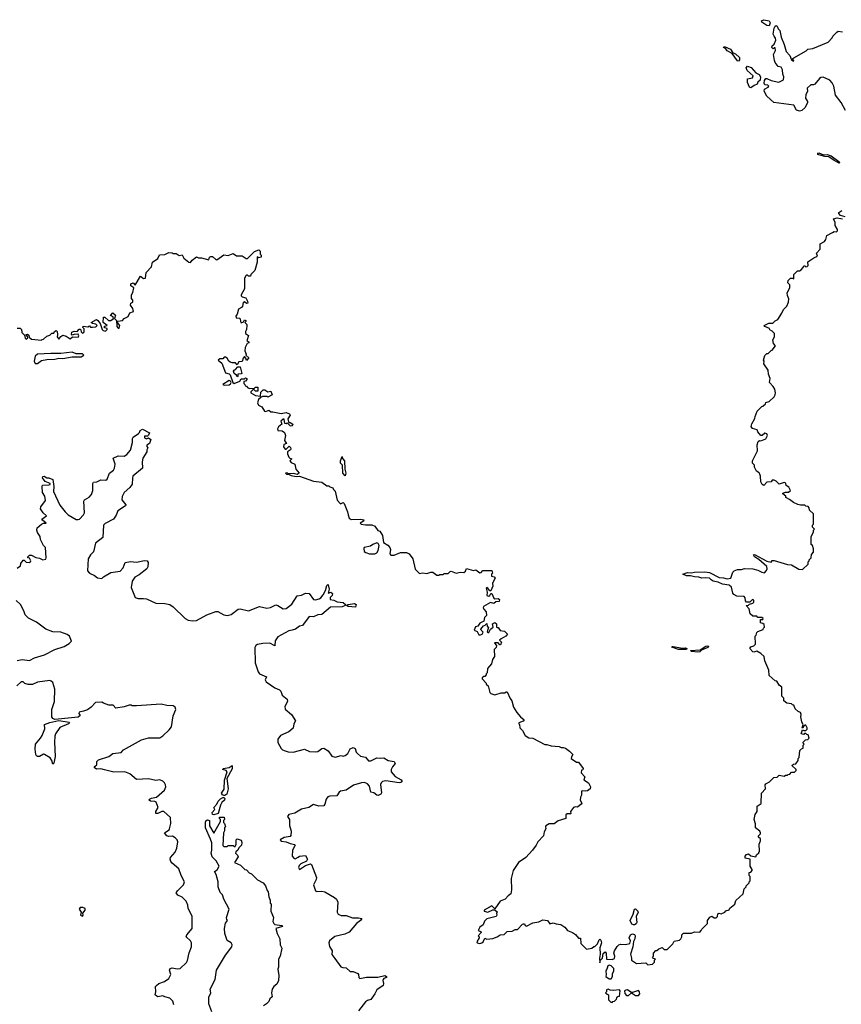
# Model space of a CAD drawing. Extents: x 2240384 to 2404287, y 351326 to 526670.
# Tile 279 of 309: x 2366370 to 2374434, y 453201 to 462867. Entities that reach past the tile are written whole.
import ezdxf

# ---------------------------------------------------------------- set-up
doc = ezdxf.new("R2010")
doc.units = 0

msp = doc.modelspace()

# ---------------------------------------------------------------- linework, layer by layer
at = {"layer": '0CON20XD'}
for points in [[(2373725, 462806.2), (2373705, 462810), (2373653.8, 462843.8), (2373652.5, 462855), (2373675, 462866.7), (2373725.8, 462855.8), (2373735.6, 462835), (2373725, 462806.2)], [(2374476.7, 461975), (2374434.1, 462054.1), (2374376.2, 462125), (2374360, 462215), (2374345, 462246.7), (2374322.3, 462272.3), (2374255, 462303.3), (2374235, 462300), (2374220.5, 462289.5), (2374175, 462233.3), (2374163, 462227), (2374135, 462227.5), (2374098.6, 462195), (2374102.5, 462165), (2374085, 462130), (2374083.8, 462095), (2374103.3, 462065), (2374103.8, 462055), (2374081.2, 462005), (2374047.5, 461975), (2374025, 461970), (2373995, 461977.5), (2373968, 462028), (2373773.4, 462053.4), (2373704.7, 462114.7), (2373676.7, 462165), (2373680, 462185), (2373717.5, 462205), (2373723.3, 462215), (2373712.5, 462225), (2373685, 462228.8), (2373677.3, 462245), (2373679.3, 462270.7), (2373695, 462290.8), (2373705, 462290.8), (2373745, 462270.8), (2373820, 462255), (2373866.7, 462275), (2373871.2, 462305), (2373861.2, 462331.2), (2373855.8, 462374.2), (2373845, 462400), (2373815, 462408.8), (2373786, 462446), (2373780, 462465), (2373770, 462525), (2373788.8, 462565), (2373785, 462590), (2373775, 462590), (2373765, 462580), (2373753.3, 462595), (2373755, 462610), (2373775, 462627.5), (2373790.6, 462665), (2373790, 462685), (2373774.3, 462704.3), (2373767.1, 462725), (2373775, 462782.5), (2373785, 462802), (2373795, 462808.8), (2373804, 462804), (2373815, 462777.5), (2373831.7, 462761.7), (2373843.8, 462695), (2373875, 462622.5), (2373893.8, 462555), (2373928.8, 462515), (2373945, 462472.5), (2373965, 462460), (2373970, 462465), (2373960, 462475), (2373960, 462485), (2373967, 462493), (2374088.3, 462561.7), (2374105, 462576.7), (2374155, 462584), (2374305, 462646.2), (2374345, 462690), (2374350, 462705), (2374390, 462745), (2374405, 462752.5), (2374445, 462747.5)], [(2373425, 462460), (2373415, 462461.2), (2373363.8, 462533.8), (2373315, 462560), (2373300.8, 462580.8), (2373278.8, 462595), (2373280.5, 462599.5), (2373295, 462599.2), (2373347.6, 462577.6), (2373370, 462540), (2373395, 462532), (2373435.4, 462495.4), (2373436.7, 462473.3), (2373425, 462460)], [(2373545, 462198.8), (2373533.8, 462205), (2373515, 462250), (2373512.5, 462285), (2373562.5, 462295), (2373568.8, 462315), (2373509.3, 462369.3), (2373500, 462395), (2373515, 462410), (2373548.8, 462398.8), (2373593.8, 462343.8), (2373629.3, 462329.3), (2373640.4, 462305), (2373636.6, 462273.4), (2373616.4, 462253.6), (2373607.7, 462232.3), (2373578.8, 462221.2), (2373555, 462203.3), (2373545, 462198.8)], [(2374415, 461457.5), (2374363, 461483), (2374310.5, 461520.5), (2374273.4, 461523.4), (2374215, 461540), (2374203.3, 461545), (2374203.3, 461555), (2374215, 461559.2), (2374261.2, 461541.2), (2374295, 461543.8), (2374335, 461529.2), (2374410, 461475), (2374418.8, 461465), (2374415, 461457.5)], [(2374470.7, 460930.7), (2374425, 460943.3), (2374410, 460965), (2374410, 460975), (2374440, 460995)], [(2374348.3, 460778.3), (2374365, 460787.5), (2374386.4, 460783.6), (2374397.5, 460795), (2374397, 460807), (2374372.5, 460845), (2374372.5, 460875), (2374357.5, 460912.5), (2374395, 460921.4), (2374445, 460912.5)], [(2371635, 453992.5), (2371680, 453985), (2371719.3, 453959.3), (2371747, 453927), (2371797, 453907), (2371826.4, 453886.4), (2371855, 453850), (2371875, 453850), (2371879.3, 453799.3), (2371933, 453743), (2371987, 453753), (2372005, 453770), (2372015, 453770), (2372040, 453795), (2372057, 453833), (2372065, 453840), (2372075, 453832.5), (2372080, 453805), (2372063.3, 453755), (2372068, 453695), (2372060, 453655), (2372065, 453610), (2372070, 453635), (2372090, 453655), (2372098.3, 453701.7), (2372115, 453717.5), (2372127.5, 453705), (2372130, 453645), (2372185, 453640), (2372208.3, 453651.7), (2372210, 453675), (2372202.5, 453705), (2372207.5, 453725), (2372235, 453770), (2372250, 453785), (2372268.3, 453791.7), (2372315, 453788.8), (2372360, 453800), (2372366.7, 453825), (2372353.3, 453855), (2372366.7, 453885), (2372385, 453894), (2372405.8, 453885.8), (2372410, 453875), (2372406.4, 453843.6), (2372393.6, 453816.4), (2372388.6, 453765), (2372364.2, 453695), (2372376.7, 453655), (2372374, 453634), (2372425, 453602.5), (2372515, 453610), (2372535, 453590), (2372580, 453595), (2372600, 453615), (2372600, 453635), (2372610, 453645), (2372591.7, 453651.7), (2372580, 453665), (2372590, 453675), (2372590, 453705), (2372615, 453730), (2372625, 453730), (2372643, 453747), (2372675, 453760), (2372695, 453740), (2372725, 453740), (2372780, 453795), (2372795, 453820), (2372845, 453832.5), (2372860, 453845), (2372870, 453865), (2372870, 453885), (2372885, 453900), (2372965, 453900), (2372995, 453912.5), (2373045, 453910), (2373060, 453925), (2373065, 453940), (2373120, 453995), (2373120, 454025), (2373143.6, 454056.4), (2373165, 454067.5), (2373185, 454050), (2373205, 454050), (2373220, 454065), (2373221.7, 454088.3), (2373233, 454097), (2373255, 454090), (2373290, 454105), (2373301.7, 454118.3), (2373335, 454130), (2373340, 454145), (2373390, 454185), (2373400.7, 454219.3), (2373470, 454285), (2373480, 454335), (2373500, 454355), (2373500, 454365), (2373530, 454395), (2373530, 454405), (2373540, 454415), (2373540, 454455), (2373530, 454465), (2373530, 454495), (2373545, 454500), (2373560, 454515), (2373560, 454525), (2373538.3, 454558.3), (2373540, 454625), (2373490, 454635), (2373490, 454655), (2373505, 454672.5), (2373525, 454677.5), (2373545, 454660), (2373595, 454650), (2373601.7, 454668.3), (2373625, 454690), (2373630, 454705), (2373627.5, 454775), (2373640, 454805), (2373640, 454825), (2373621.7, 454841.7), (2373620, 454855), (2373640, 454875), (2373640, 454885), (2373635, 454900), (2373593, 454933), (2373591.7, 454971.7), (2373577.5, 455015), (2373587.5, 455065), (2373610, 455095), (2373610, 455145), (2373647, 455173), (2373650, 455275), (2373690, 455315), (2373687.5, 455355), (2373692.5, 455365), (2373730, 455385), (2373771.7, 455428.3), (2373805, 455430), (2373825, 455450), (2373875, 455440), (2373885, 455450), (2373905, 455450), (2373911.7, 455458.3), (2373928.3, 455461.7), (2373945, 455480), (2373975, 455480), (2373990, 455495), (2373990, 455505), (2373950, 455545), (2373965, 455560), (2373988.3, 455561.7), (2374010, 455595), (2374010, 455615), (2374020, 455625), (2374028.3, 455691.7), (2374045, 455710), (2374060, 455715), (2374060, 455745), (2374070, 455755), (2374060, 455765), (2374060, 455775), (2374081.7, 455798.3), (2374105, 455800), (2374120, 455815), (2374108.3, 455848.3), (2374095, 455850), (2374085, 455860), (2374071.7, 455858.3), (2374065, 455850), (2374040, 455855), (2374053, 455897), (2374065, 455890), (2374085, 455890), (2374098.3, 455901.7), (2374100, 455915), (2374085, 455940), (2374075, 455940), (2374061.7, 455928.3), (2374058.3, 455911.7), (2374050, 455915), (2374060, 455945), (2374047.5, 455975), (2374037.5, 456025), (2374040, 456045), (2374032.5, 456065), (2374010, 456075), (2373981.7, 456101.7), (2373968.3, 456138.3), (2373955, 456140), (2373945, 456150), (2373898.3, 456158.3), (2373871.7, 456181.7), (2373870, 456205), (2373850, 456225), (2373850, 456315), (2373823.6, 456333.6), (2373800, 456375), (2373785, 456377.5), (2373725, 456430), (2373721.7, 456481.7), (2373683.6, 456573.6), (2373677.5, 456615), (2373645, 456646.2), (2373605, 456666.7), (2373575, 456657.5), (2373565, 456660.8), (2373537.5, 456695), (2373545, 456710), (2373575, 456720), (2373591.7, 456738.3), (2373590, 456815), (2373600, 456825), (2373605, 456850), (2373615, 456860), (2373668.3, 456881.7), (2373670, 456895), (2373680, 456905), (2373678.3, 456928.3), (2373665, 456940), (2373640, 456945), (2373641.7, 456978.3), (2373665, 456980), (2373668.3, 456988.3), (2373655, 457000), (2373615, 457000), (2373605, 457010), (2373565, 457010), (2373540, 457035), (2373530, 457085), (2373500, 457115), (2373525, 457120), (2373531.7, 457128.3), (2373565, 457140), (2373575, 457150), (2373575, 457170), (2373563.9, 457176.1), (2373535, 457150), (2373505, 457150), (2373493, 457163), (2373491.7, 457191.7), (2373480, 457205), (2373408.3, 457208.3), (2373380, 457225), (2373368.3, 457238.3), (2373357.5, 457295), (2373332.5, 457315), (2373266.9, 457326.9), (2373225, 457346.2), (2373176.7, 457356.7), (2373156.8, 457366.8), (2373140, 457385), (2373105, 457389.4), (2373065, 457383.1), (2373035, 457394.5), (2372995, 457396.5), (2372955, 457407.8), (2372915, 457407.3), (2372880, 457425), (2372925, 457441.3), (2372965, 457436.2), (2372995, 457443.1), (2373095, 457447.7), (2373139.3, 457439.3), (2373235, 457392.1), (2373279.4, 457389.4), (2373315, 457378.8), (2373350, 457385), (2373370, 457445), (2373383, 457457), (2373415, 457470), (2373455, 457470), (2373485, 457480), (2373565, 457477.5), (2373615, 457462.5), (2373655, 457442.5), (2373681.7, 457438.3), (2373701.7, 457458.3), (2373707.5, 457475), (2373705, 457497.5), (2373625, 457568.8), (2373583.8, 457595), (2373572.5, 457615), (2373582.9, 457617.1), (2373702.7, 457552.7), (2373745, 457542.5), (2373755, 457557.5), (2373775, 457558.8), (2373905, 457517.5), (2373947, 457517), (2374018.3, 457471.7), (2374055, 457470), (2374108.3, 457521.7), (2374110, 457545), (2374120, 457555), (2374120, 457565), (2374140, 457585), (2374143, 457617), (2374161.7, 457638.3), (2374161.7, 457671.7), (2374150, 457705), (2374140, 457715), (2374140, 457795), (2374160, 457835), (2374160, 457855), (2374170, 457865), (2374150, 457885), (2374150, 457905), (2374160, 457915), (2374160, 458015), (2374121.7, 458051.7), (2374120, 458075), (2374108.3, 458088.3), (2374085, 458090), (2374075, 458100), (2374035, 458100), (2374008.3, 458108.3), (2373965, 458127.5), (2373927, 458157), (2373890, 458175), (2373888.3, 458188.3), (2373861.7, 458211.7), (2373861.7, 458218.3), (2373885, 458230), (2373915, 458227.5), (2373936.7, 458245), (2373919.3, 458279.3), (2373892.5, 458295), (2373888.3, 458318.3), (2373875, 458322.5), (2373825, 458307.5), (2373796.1, 458336.1), (2373775, 458347.5), (2373757, 458347), (2373745, 458330), (2373703.9, 458326.1), (2373675, 458293.3), (2373657.5, 458305), (2373645, 458330), (2373642.5, 458385), (2373635.9, 458405.9), (2373628.6, 458418.6), (2373601.2, 458435), (2373583.3, 458475), (2373582.5, 458495), (2373563.3, 458515), (2373562.5, 458535), (2373612.5, 458635), (2373607.5, 458695), (2373617.5, 458725), (2373633, 458737), (2373645, 458732.5), (2373695, 458753.3), (2373711.2, 458785), (2373705, 458800), (2373685, 458807.5), (2373657.5, 458785), (2373643.8, 458783.8), (2373615, 458820), (2373609.3, 458839.3), (2373564.3, 458854.3), (2373548.8, 458875), (2373555, 458900), (2373587, 458953), (2373588.3, 458971.7), (2373610, 459025), (2373655, 459070), (2373665, 459072.5), (2373690, 459095), (2373695, 459110), (2373725, 459120), (2373774.3, 459165.7), (2373786, 459185), (2373789.2, 459205), (2373780.9, 459240.9), (2373765, 459267.5), (2373730, 459305), (2373737.5, 459345), (2373718.3, 459388.3), (2373717.5, 459425), (2373675, 459490), (2373677.5, 459515), (2373670, 459525), (2373685, 459570), (2373705, 459590), (2373715, 459590), (2373745, 459620), (2373756.4, 459623.6), (2373790, 459665), (2373768.3, 459688.3), (2373762.5, 459725), (2373780, 459755), (2373780, 459785), (2373755, 459810), (2373731.7, 459821.7), (2373730, 459835), (2373682.5, 459855), (2373676.2, 459865), (2373723.9, 459886.1), (2373761.2, 459888.8), (2373785, 459911.9), (2373810, 459925), (2373851.2, 459985), (2373867, 460023), (2373900, 460055), (2373916.7, 460095), (2373920, 460125), (2373905, 460160), (2373903.3, 460185), (2373930, 460235), (2373930, 460265), (2373910, 460285), (2373913, 460307), (2373935, 460330), (2373955, 460330), (2373968.3, 460321.7), (2373970, 460365), (2374005, 460400), (2374025, 460400), (2374039.3, 460410.7), (2374060, 460435), (2374065, 460450), (2374075, 460450), (2374085, 460440), (2374100, 460445), (2374110, 460455), (2374105, 460490), (2374165, 460530), (2374200, 460545), (2374190, 460575), (2374227, 460613), (2374227.5, 460665), (2374269.3, 460690.7), (2374281.7, 460708.3), (2374290.7, 460749.3), (2374348.3, 460778.3)], [(2367672.5, 460485), (2367726.4, 460523.6), (2367741.7, 460558.3), (2367795, 460562.5), (2367835, 460582.5), (2367867, 460577), (2367875, 460570), (2367905, 460570), (2367935, 460552.5), (2367965, 460557.5), (2367980, 460525), (2368030, 460485), (2368045, 460482.5), (2368064.1, 460505.9), (2368105, 460537.5), (2368125, 460527.5), (2368155, 460527.5), (2368225, 460510), (2368233.6, 460536.4), (2368245, 460543.3), (2368263.6, 460543.6), (2368295, 460512.5), (2368305, 460510), (2368375, 460557.5), (2368415, 460552.5), (2368465, 460570), (2368498.3, 460548.3), (2368555, 460550), (2368593, 460523), (2368605, 460522.5), (2368675, 460590), (2368718.3, 460608.3), (2368730, 460595), (2368730, 460565), (2368740, 460555), (2368740, 460535), (2368715, 460530), (2368701.7, 460538.3), (2368702.5, 460485), (2368677.5, 460405), (2368640, 460365), (2368635, 460350), (2368615, 460350), (2368605, 460360), (2368595, 460360), (2368585, 460350), (2368577.5, 460325), (2368576.4, 460223.6), (2368543.6, 460166.4), (2368543.3, 460155), (2368552.5, 460145), (2368590, 460135), (2368607.5, 460105), (2368610, 460085), (2368595, 460080), (2368575, 460097.5), (2368565, 460090), (2368557, 460053), (2368548.3, 460041.7), (2368517.5, 460025), (2368503.3, 459975), (2368490, 459955), (2368495, 459940), (2368526.4, 459936.4), (2368535, 459930), (2368537.5, 459905), (2368545, 459892.5), (2368568.3, 459901.7), (2368575, 459920), (2368590, 459915), (2368590, 459905), (2368580, 459895), (2368600, 459875), (2368600, 459865), (2368597.5, 459825), (2368587.5, 459805), (2368587, 459787), (2368617, 459767), (2368600, 459715), (2368620, 459705), (2368620, 459695), (2368603.3, 459686.7), (2368581.7, 459648.3), (2368580, 459615), (2368592.5, 459585), (2368590, 459575), (2368617.5, 459547.5), (2368595, 459520), (2368590, 459545), (2368575, 459560), (2368562.5, 459545), (2368555, 459510), (2368521.7, 459508.3), (2368505, 459480), (2368487, 459497), (2368455, 459496.7), (2368435, 459504), (2368421.2, 459515), (2368408, 459545), (2368390, 459555), (2368376.7, 459553.3), (2368365, 459536.2), (2368333.5, 459536.5), (2368316.7, 459525), (2368354.7, 459494.7), (2368391.3, 459401.3), (2368425, 459391.4), (2368435, 459382), (2368463.3, 459305), (2368475, 459296.2), (2368530, 459320), (2368545, 459340), (2368575, 459340), (2368585, 459350), (2368600, 459345), (2368600, 459335), (2368585, 459320), (2368570, 459315), (2368570, 459295), (2368580, 459285), (2368581.7, 459271.7), (2368595, 459270), (2368606.7, 459256.7), (2368627, 459247), (2368675, 459250), (2368685, 459260), (2368708.3, 459258.3), (2368708.3, 459221.7), (2368685, 459220), (2368665, 459240), (2368640, 459215), (2368640, 459205), (2368685, 459177.5), (2368735, 459170), (2368738.3, 459211.7), (2368758.3, 459231.7), (2368775, 459232.5), (2368807, 459213), (2368835, 459220), (2368846.7, 459183.3), (2368805, 459160), (2368795, 459167.5), (2368753.3, 459166.7), (2368740, 459160), (2368712.5, 459137.5), (2368704.3, 459105), (2368712.6, 459082.6), (2368745.5, 459065.5), (2368773.9, 459023.9), (2368785, 459020), (2368815, 459032.5), (2368835, 459016.7), (2368855, 459016), (2368935, 459000), (2368985, 459010), (2369017.5, 458997.5), (2369026, 458985), (2369003, 458947), (2369008.3, 458918.3), (2369011.7, 458911.7), (2369025, 458912.5), (2369050, 458895), (2369045, 458880), (2369035, 458877.5), (2369025, 458880), (2368995, 458910), (2368985, 458900), (2368971.7, 458901.7), (2368967.5, 458945), (2368955, 458946), (2368933.8, 458925), (2368942.5, 458895), (2368910.5, 458869.5), (2368899.3, 458850.7), (2368905, 458833.8), (2368945, 458830), (2368970, 458815), (2368980, 458785), (2368970, 458735), (2368990, 458705), (2368961.7, 458698.3), (2368960, 458675), (2368975, 458650), (2368985, 458650), (2369015, 458680), (2369027, 458667), (2369032.5, 458655), (2369027, 458643), (2369000, 458625), (2369000, 458605), (2369013, 458573), (2369021.7, 458561.7), (2369040, 458555), (2369020, 458535), (2369035, 458520), (2369070, 458505), (2369080, 458455), (2369112.5, 458415), (2369095, 458402.5), (2369055, 458412.5), (2369005, 458410), (2368995, 458417.5), (2368980, 458415), (2368990, 458405), (2369015, 458402.5), (2369035, 458392), (2369085, 458382), (2369117, 458387), (2369255, 458335.8), (2369335, 458326.2), (2369385, 458292.5), (2369405, 458290), (2369415, 458280), (2369445, 458270), (2369450, 458255), (2369467, 458237), (2369485, 458150), (2369520, 458115), (2369545, 458128.8), (2369555, 458116.2), (2369586.8, 458036.8), (2369592.7, 458005), (2369603.5, 457975), (2369625, 457958.9), (2369715, 457962.2), (2369747, 457957), (2369743.3, 457945), (2369712.5, 457925), (2369722.5, 457915), (2369765, 457906.9), (2369827.1, 457907.1), (2369856.1, 457896.1), (2369884.1, 457854.1), (2369905, 457847.5), (2369930, 457805), (2369940, 457735), (2369985, 457707.5), (2370003.3, 457685), (2370008.8, 457665), (2370004.2, 457624.2), (2370011.4, 457611.4), (2370045, 457611.4), (2370107, 457637), (2370165, 457636.7), (2370192.5, 457625), (2370227.5, 457575), (2370253, 457473), (2370295, 457430), (2370325, 457437.5), (2370365, 457430), (2370405, 457442.5), (2370425, 457442.5), (2370463.9, 457413.9), (2370485, 457412.5), (2370495, 457420), (2370525, 457420), (2370535, 457430), (2370575, 457430), (2370595, 457450), (2370605, 457452.5), (2370655, 457433.8), (2370695, 457442.5), (2370729.3, 457440.7), (2370747, 457453), (2370755, 457480), (2370825, 457460), (2370846.2, 457466.2), (2370885, 457437.5), (2370898.3, 457441.7), (2370915, 457460), (2371005, 457460), (2371010, 457435), (2371000, 457425), (2371000, 457405), (2371028.3, 457398.3), (2371037.5, 457385), (2371010, 457335), (2371012.5, 457305), (2370995, 457260), (2370985, 457260), (2370965, 457287.5), (2370955, 457292.5), (2370947.5, 457285), (2370957, 457247), (2370955, 457213.8), (2370975, 457207.5), (2370985.7, 457214.3), (2370995, 457232.5), (2371005, 457232.5), (2371025, 457187.5), (2371035, 457182.5), (2371067.5, 457185), (2371080, 457175), (2371077.5, 457155), (2371045, 457153.3), (2371025, 457137.5), (2370990, 457145), (2370922.3, 457107.7), (2370917.5, 457095), (2370925, 457080), (2370950, 457055), (2370951.7, 457018.3), (2370933, 456997), (2370926.4, 456963.6), (2370887, 456943), (2370866.7, 456913.3), (2370845, 456907.5), (2370830, 456875), (2370861.7, 456861.7), (2370875, 456827.5), (2370893, 456827), (2370910, 456835), (2370920, 456855), (2370900, 456875), (2370897.5, 456885), (2370923.6, 456916.4), (2370938.3, 456921.7), (2370955, 456940), (2370960, 456915), (2370970, 456905), (2370958.3, 456858.3), (2370965, 456850), (2370975, 456852.5), (2370990, 456885), (2371017.5, 456905), (2371010, 456935), (2371035, 456950), (2371050, 456935), (2371050, 456905), (2371055, 456900), (2371065, 456900), (2371085, 456872.5), (2371130, 456865), (2371157.5, 456835), (2371140, 456815), (2371095, 456790), (2371080, 456775), (2371097.5, 456755), (2371088.3, 456731.7), (2371081.7, 456731.7), (2371065, 456750), (2371035, 456750), (2371030, 456745), (2371050, 456725), (2371047.5, 456705), (2371027.5, 456685), (2371030, 456615), (2371010, 456585), (2371000, 456545), (2370963, 456497), (2370960, 456455), (2370950, 456445), (2370950, 456435), (2370935, 456420), (2370925, 456420), (2370910, 456405), (2370910, 456395), (2370950, 456355), (2370950, 456345), (2370967, 456327), (2370983, 456263), (2370993, 456253), (2371035, 456240), (2371095, 456260), (2371131.7, 456258.3), (2371145, 456270), (2371155, 456270), (2371183, 456203), (2371201.7, 456181.7), (2371218.3, 456118.3), (2371250, 456065), (2371284.1, 456024.1), (2371322.5, 455995), (2371310.7, 455979.3), (2371270, 455965), (2371270, 455955), (2371277, 455947), (2371280, 455915), (2371305, 455890), (2371330.7, 455840.7), (2371368.3, 455818.3), (2371405, 455812.5), (2371525, 455752.5), (2371545, 455752.5), (2371585, 455737.5), (2371665, 455732.5), (2371683.6, 455723.6), (2371705, 455722.5), (2371726.1, 455716.1), (2371765, 455687.5), (2371800, 455655), (2371785, 455630), (2371783.9, 455613.9), (2371835, 455580), (2371855, 455580), (2371900, 455515), (2371898.3, 455501.7), (2371885, 455500), (2371882.5, 455475), (2371918, 455435), (2371908.8, 455405), (2371952.5, 455375), (2371972.5, 455335), (2371970, 455315), (2371942.7, 455297.3), (2371925, 455292.5), (2371895, 455298), (2371885, 455292.5), (2371883.3, 455255), (2371873.8, 455235), (2371870, 455205), (2371886.4, 455176.4), (2371882.5, 455165), (2371845, 455137.5), (2371825, 455140), (2371805, 455133.3), (2371777.5, 455095), (2371780, 455075), (2371775, 455070), (2371745, 455071.2), (2371729.3, 455060.7), (2371730, 455025), (2371656.4, 455003.6), (2371616.4, 454973.6), (2371566.7, 454973.3), (2371535, 454952.5), (2371530, 454945), (2371533.3, 454925), (2371517.5, 454895), (2371512.5, 454855), (2371455, 454797.5), (2371440, 454765), (2371403.8, 454715), (2371337.3, 454642.7), (2371265, 454593.3), (2371213.8, 454515), (2371193.8, 454435), (2371197.5, 454325), (2371190, 454285), (2371163.6, 454266.4), (2371135, 454232.5), (2371085, 454212.5), (2371035, 454140), (2371005, 454167.5), (2370927.5, 454125), (2370927.5, 454115), (2370965, 454106.2), (2371015, 454127.5), (2371035, 454130), (2371060, 454105), (2371050, 454095), (2371052.5, 454075), (2371046.7, 454065), (2370955, 454040), (2370931.7, 454018.3), (2370919.3, 453980.7), (2370885, 453960), (2370870, 453925), (2370897, 453917), (2370900, 453905), (2370870, 453875), (2370880, 453865), (2370880, 453855), (2370856, 453815), (2370858.8, 453805), (2370885, 453797.1), (2370906.6, 453803.4), (2370920, 453815), (2370935, 453850), (2370955, 453842.5), (2371015, 453847.5), (2371055, 453863.3), (2371085.9, 453884.1), (2371125, 453886.7), (2371155, 453916.7), (2371205, 453920), (2371234.2, 453935.8), (2371255, 453936.7), (2371305, 453987.5), (2371315, 453990), (2371325, 453990), (2371330, 453975), (2371345, 453970), (2371405, 454002.5), (2371465, 454012.5), (2371505, 454030), (2371550, 454025), (2371575, 453990), (2371605, 454000), (2371635, 453992.5)], [(2366345, 459840), (2366375, 459840), (2366387, 459827), (2366392.5, 459795), (2366418.3, 459768.3), (2366425, 459740), (2366435, 459730), (2366450, 459745), (2366450, 459755), (2366430, 459775), (2366445, 459780), (2366458.3, 459768.3), (2366461.7, 459751.7), (2366485, 459730), (2366585, 459720), (2366591.7, 459728.3), (2366605, 459730), (2366635, 459760), (2366665, 459770), (2366685, 459790), (2366705, 459790), (2366710, 459805), (2366727.5, 459815), (2366736.7, 459805), (2366742.5, 459775), (2366737.5, 459755), (2366755, 459730), (2366773.6, 459756.4), (2366795, 459770), (2366825, 459760), (2366865, 459732.5), (2366887.5, 459752.5), (2366945, 459750), (2366950, 459765), (2366945, 459780), (2366905, 459777.5), (2366885, 459770), (2366878.3, 459778.3), (2366880.7, 459799.3), (2366905, 459810), (2366935, 459807.5), (2366955, 459830), (2366965, 459830), (2366971.7, 459821.7), (2366973, 459803), (2366985, 459790), (2367000, 459795), (2367002.5, 459805), (2367001.7, 459831.7), (2366990, 459845), (2366993, 459857), (2367037.5, 459852.5), (2367055, 459860), (2367065, 459850), (2367085, 459847.5), (2367117, 459853), (2367130, 459865), (2367118.3, 459878.3), (2367083, 459883), (2367070, 459895), (2367125, 459922.5), (2367137.5, 459915), (2367160, 459885), (2367180, 459825), (2367190, 459815), (2367211.7, 459808.3), (2367230, 459825), (2367230, 459835), (2367201.7, 459841.7), (2367203, 459857), (2367230, 459865), (2367190, 459895), (2367192.5, 459945), (2367205, 459947.5), (2367243, 459913), (2367265, 459913.3), (2367290, 459935), (2367288.3, 459948.3), (2367262.5, 459962.5), (2367285, 459990), (2367310, 459965), (2367300, 459935), (2367320, 459915), (2367322.5, 459855), (2367335, 459840), (2367345, 459840), (2367352.5, 459865), (2367330, 459895), (2367331.7, 459908.3), (2367377.5, 459912.5), (2367395, 459932.5), (2367435, 459952.5), (2367450, 459990), (2367487, 460003), (2367481.7, 460031.7), (2367457.5, 460065), (2367460, 460085), (2367480, 460095), (2367480, 460115), (2367468.3, 460128.3), (2367467.5, 460165), (2367481.7, 460188.3), (2367490, 460235), (2367460, 460255), (2367462.5, 460275), (2367485, 460282.5), (2367505, 460260), (2367555, 460350), (2367585, 460327.5), (2367605, 460330), (2367612.5, 460385), (2367665, 460440), (2367672.5, 460485)], [(2366545, 459492), (2366585, 459522.5), (2366635, 459532.5), (2366715, 459532.7), (2366755, 459544.3), (2366795, 459541.4), (2366885, 459556.7), (2366975, 459557.5), (2367000, 459575), (2366985, 459587.5), (2366925, 459587.5), (2366885, 459602.5), (2366775, 459588.8), (2366675, 459591.5), (2366545, 459583.3), (2366523.3, 459565), (2366512.5, 459515), (2366523.4, 459493.4), (2366545, 459492)], [(2368505, 459362.5), (2368498.3, 459378.3), (2368475, 459392.5), (2368470, 459415), (2368475, 459427.5), (2368488.3, 459431.7), (2368511.7, 459458.3), (2368535, 459460), (2368550, 459395), (2368545, 459390), (2368511.7, 459388.3), (2368510, 459365), (2368505, 459362.5)], [(2368377.5, 459277.5), (2368425, 459280.8), (2368439.2, 459290.8), (2368444.4, 459305), (2368439.3, 459319.3), (2368425.6, 459325.6), (2368362.5, 459285), (2368377.5, 459277.5)], [(2366471.7, 457568.3), (2366465, 457580), (2366450, 457585), (2366450, 457595), (2366465, 457610), (2366485, 457610), (2366528.3, 457588.3), (2366565, 457582.5), (2366597, 457563), (2366625, 457572.5), (2366630, 457585), (2366622.5, 457685), (2366602.5, 457705), (2366573.3, 457765), (2366572.5, 457795), (2366543.9, 457833.9), (2366536.7, 457855), (2366540.7, 457879.3), (2366585, 457913.8), (2366605, 457923.3), (2366630, 457925), (2366595, 457953.3), (2366588.8, 457965), (2366632.5, 457995), (2366600, 458025), (2366573.3, 458065), (2366576.4, 458083.6), (2366623.6, 458146.4), (2366617.9, 458187.9), (2366594.3, 458225), (2366591.2, 458285), (2366595, 458296.7), (2366655, 458301.2), (2366667.5, 458305), (2366670, 458315), (2366620, 458335), (2366595, 458370), (2366597, 458383), (2366610, 458385), (2366635, 458370), (2366655, 458370), (2366695, 458352.5), (2366703.8, 458285), (2366702.5, 458235), (2366765, 458102.5), (2366817.1, 458035), (2366845, 458007.5), (2366883.8, 457983.8), (2366925, 457961.9), (2366945, 457960.8), (2366955.6, 457964.4), (2366997.8, 458005), (2367006.4, 458025), (2366999.7, 458139.7), (2367006, 458155), (2367051.3, 458178.7), (2367074.1, 458205.9), (2367086.7, 458245), (2367086.8, 458313.2), (2367093.1, 458326.9), (2367128.3, 458331.7), (2367165, 458351.4), (2367215, 458346.2), (2367230, 458355), (2367252.9, 458415), (2367289.2, 458445), (2367301.4, 458465), (2367305.7, 458505), (2367287.5, 458562.5), (2367335.8, 458584.2), (2367395, 458582.9), (2367420.5, 458599.5), (2367457.4, 458642.6), (2367478, 458715), (2367478.8, 458755), (2367485, 458770), (2367536.4, 458803.6), (2367547.5, 458815), (2367553.3, 458835), (2367575, 458847.5), (2367642.5, 458812.5), (2367635, 458787.5), (2367625, 458780), (2367595, 458780), (2367593.6, 458763.6), (2367615, 458753.3), (2367635, 458762.5), (2367657.5, 458745), (2367643, 458707), (2367618.3, 458691.7), (2367618.3, 458678.3), (2367627.5, 458665), (2367617.5, 458645), (2367617.5, 458625), (2367578.8, 458561.2), (2367572.5, 458525), (2367575.9, 458464.1), (2367482, 458385), (2367475.6, 458365), (2367475, 458306.2), (2367452.1, 458275), (2367393.8, 458226.2), (2367375.8, 458185), (2367372.5, 458155), (2367412, 458105), (2367407.5, 458095), (2367333.4, 458046.6), (2367316.8, 458003.2), (2367289.2, 457965), (2367208.1, 457921.9), (2367192.7, 457905), (2367185.6, 457785), (2367115, 457727.1), (2367096, 457644), (2367065, 457612.5), (2367040.9, 457575), (2367036.2, 457455), (2367055, 457433.8), (2367105, 457410), (2367135, 457386.7), (2367175, 457380), (2367192.7, 457397.3), (2367265, 457441.4), (2367356.3, 457453.7), (2367385.5, 457484.5), (2367405, 457538), (2367459.1, 457549.1), (2367515, 457542.9), (2367595, 457559.2), (2367622.5, 457555), (2367630.7, 457539.3), (2367628, 457495), (2367619.2, 457475), (2367542.7, 457417.3), (2367500, 457395), (2367474.3, 457355), (2367463.9, 457293.9), (2367502.5, 457195), (2367533.9, 457183.9), (2367585, 457186), (2367615, 457180.8), (2367705, 457139.2), (2367795, 457137.1), (2367842.5, 457125), (2367875, 457104), (2367995, 456990), (2368023.4, 456973.4), (2368065, 456964.2), (2368105, 456970.6), (2368205.5, 457024.5), (2368295, 457057.5), (2368315, 457056), (2368375, 457024.2), (2368405, 457019.2), (2368445, 457027.5), (2368515, 457078.8), (2368535, 457084), (2368615, 457062.5), (2368725, 457106), (2368795, 457090), (2368832.9, 457097.1), (2368885, 457122.5), (2368905, 457116.5), (2368955, 457084.4), (2368985, 457087.3), (2369041.4, 457128.6), (2369095, 457210), (2369135, 457218), (2369175, 457238.8), (2369210, 457235), (2369255, 457176), (2369275, 457171.9), (2369308.6, 457181.4), (2369325, 457192.5), (2369347.6, 457222.4), (2369371.1, 457265), (2369385, 457314.2), (2369395, 457322.5), (2369399.3, 457319.3), (2369407.8, 457275), (2369398.3, 457238.3), (2369425, 457245.8), (2369441.4, 457235), (2369435.5, 457214.5), (2369416.2, 457195), (2369417.5, 457175), (2369455, 457167.3), (2369485, 457151.9), (2369545, 457146.6), (2369568, 457125), (2369564.2, 457115), (2369535, 457104.7), (2369420.7, 457099.3), (2369335, 457028), (2369295, 457023.8), (2369255, 457006), (2369212.3, 457007.7), (2369145, 456918.8), (2369115, 456912.9), (2369076, 456885), (2369044.6, 456874.6), (2369011.2, 456868.8), (2368902.8, 456807.2), (2368879.1, 456770.9), (2368875, 456720), (2368825, 456745.6), (2368755, 456742.5), (2368703.3, 456735), (2368686.2, 456725), (2368676.4, 456703.6), (2368682, 456555), (2368710.6, 456465), (2368725, 456447.1), (2368792.5, 456415), (2368779.2, 456385), (2368787.9, 456367.9), (2368875, 456309.2), (2368918.8, 456288.8), (2368933.3, 456275), (2368946.2, 456236.2), (2368995, 456197.5), (2368998.8, 456175), (2368971.2, 456125), (2368975, 456100), (2369037.5, 456045), (2369076.7, 455985), (2369061.2, 455955), (2369055, 455912.5), (2369012.3, 455877.7), (2368929.5, 455840.5), (2368903.8, 455805), (2368903, 455773), (2368935, 455713.3), (2368949.5, 455699.5), (2368975, 455688.8), (2369005, 455680), (2369055, 455678), (2369163.9, 455706.1), (2369215, 455684.2), (2369275, 455680), (2369296.3, 455683.7), (2369335, 455712.5), (2369355, 455715.8), (2369399.3, 455689.3), (2369435, 455636.7), (2369465, 455628), (2369523.9, 455643.9), (2369545, 455638.6), (2369565, 455643.5), (2369590, 455665), (2369615, 455710), (2369643.6, 455723.6), (2369661.2, 455711.2), (2369673.8, 455675), (2369685, 455662.5), (2369716.4, 455636.4), (2369765, 455627.5), (2369795, 455592.9), (2369815, 455592.9), (2369875, 455620), (2369915, 455616.7), (2369945, 455621.2), (2369985.9, 455595.9), (2370045.7, 455585.7), (2370053.8, 455565), (2370028.3, 455531.7), (2370015.8, 455505), (2370015.6, 455485), (2370056.5, 455436.5), (2370112.9, 455405), (2370122, 455395), (2370121.2, 455385), (2370112.5, 455377.5), (2370095, 455375.6), (2369965, 455395.5), (2369932.5, 455387.5), (2369918, 455375), (2369911.7, 455358.3), (2369922.3, 455277.7), (2369915, 455263.8), (2369888, 455252), (2369875, 455253.3), (2369845, 455278.8), (2369817.5, 455285), (2369804.3, 455344.3), (2369785, 455366), (2369755, 455379.2), (2369725, 455375.6), (2369645, 455352.2), (2369573.3, 455305), (2369520, 455295), (2369506.2, 455285), (2369482.5, 455247.5), (2369415, 455246), (2369395, 455236.7), (2369378.8, 455215), (2369365.7, 455165), (2369355, 455150), (2369305, 455146.9), (2369255, 455163.8), (2369207.3, 455132.7), (2369135, 455118), (2369072.2, 455077.8), (2369011.4, 455065), (2368998, 455045), (2369017.1, 455017.1), (2369017.9, 454957.9), (2369035, 454900), (2369032.2, 454857.8), (2369025, 454849.5), (2368965, 454838.1), (2368927.5, 454815), (2368935, 454802.7), (2368985, 454796.7), (2369025, 454779.2), (2369069.3, 454769.3), (2369072.5, 454765), (2369047.8, 454715), (2369044.4, 454655), (2369060, 454635), (2369075, 454628.1), (2369102.2, 454645), (2369115, 454655.4), (2369175, 454660.8), (2369194.3, 454625), (2369185, 454605.8), (2369130.6, 454579.4), (2369114.6, 454565.4), (2369105.7, 454545), (2369115, 454526), (2369175, 454563.1), (2369225, 454580), (2369233.6, 454573.6), (2369284.2, 454445), (2369281.4, 454425), (2369254.5, 454375), (2369275, 454316.2), (2369285, 454310), (2369335, 454310.8), (2369364.4, 454304.4), (2369461.2, 454251.2), (2369480, 454235), (2369493.3, 454205), (2369486.4, 454106.4), (2369496.7, 454085), (2369525, 454072), (2369575, 454072.5), (2369635, 454049.2), (2369695, 454051.1), (2369727.5, 454045), (2369716.1, 454023.9), (2369674.5, 453995.5), (2369605, 453910), (2369561.2, 453888.8), (2369462.2, 453867.8), (2369412, 453825), (2369404, 453805), (2369409.5, 453769.5), (2369436.2, 453725), (2369435, 453690), (2369462, 453652), (2369520.7, 453570.7), (2369541.7, 453561.7), (2369575, 453560), (2369615, 453522.5), (2369643, 453523), (2369690, 453505), (2369696.7, 453495), (2369697.5, 453465), (2369710, 453455), (2369775, 453466.7), (2369885, 453468), (2369955, 453483.8), (2369970, 453475), (2369968.8, 453465), (2369943.8, 453456.2), (2369936.2, 453445), (2369933.3, 453435), (2369942.5, 453405), (2369937.5, 453385), (2369875, 453343.3), (2369856, 453305), (2369815, 453247.5), (2369785, 453240), (2369763, 453227), (2369695, 453137.5)], [(2369565, 458390), (2369542.5, 458415), (2369540, 458495), (2369520, 458515), (2369520, 458535), (2369535, 458580), (2369538.3, 458558.3), (2369556.7, 458535), (2369560, 458455), (2369572.5, 458415), (2369565, 458390)], [(2369855, 457622.7), (2369876.3, 457633.7), (2369890, 457655), (2369896.7, 457705), (2369890, 457725), (2369875, 457732.5), (2369835, 457715.8), (2369811.9, 457698.1), (2369752.5, 457685), (2369747.5, 457675), (2369752.5, 457645), (2369766.7, 457635), (2369803, 457623), (2369855, 457622.7)], [(2366345, 457483.3), (2366376.7, 457505), (2366380.5, 457529.5), (2366405, 457560), (2366415, 457560), (2366435, 457541.9), (2366462.5, 457537.5), (2366476.2, 457545), (2366478.8, 457555), (2366471.7, 457568.3)], [(2366345, 456576.2), (2366395, 456587.1), (2366465, 456576.2), (2366515, 456601.9), (2366615, 456633.1), (2366715, 456684), (2366805, 456713.8), (2366856.1, 456743.9), (2366877.5, 456765), (2366860, 456815), (2366835, 456832.5), (2366775, 456853.3), (2366695, 456858.8), (2366625, 456883.3), (2366535, 456953.8), (2366455, 456993.3), (2366423.3, 457025), (2366410, 457065), (2366378, 457125), (2366336.7, 457165)], [(2369665, 457101.5), (2369595.5, 457105.5), (2369578, 457115), (2369593.3, 457125), (2369655.7, 457135.7), (2369672, 457125), (2369665, 457101.5)], [(2372915, 456683.1), (2372835, 456683.3), (2372772.3, 456707.7), (2372773.8, 456715), (2372784.6, 456715.4), (2372875, 456697.3), (2372905, 456700.6), (2372919.2, 456695), (2372915, 456683.1)], [(2373025, 456658.2), (2372965, 456663.8), (2372954.5, 456675.5), (2373047.7, 456682.3), (2373105, 456715.6), (2373125, 456719.2), (2373133.3, 456715), (2373125, 456703.3), (2373062, 456678), (2373045, 456661.9), (2373025, 456658.2)], [(2367883.8, 453195), (2367872.7, 453232.7), (2367845, 453260.8), (2367795, 453274), (2367775.5, 453285.5), (2367725, 453276.2), (2367715, 453280), (2367700, 453295), (2367705, 453322.5), (2367703.3, 453375), (2367711.2, 453385), (2367735.4, 453404.6), (2367792, 453425), (2367835, 453456.2), (2367853.3, 453495), (2367838.9, 453535), (2367845.5, 453554.5), (2367865, 453560.4), (2367915, 453548.8), (2367945, 453551.8), (2368007.8, 453612.2), (2368017.8, 453632.2), (2368033.3, 453706.7), (2368056.7, 453765), (2368055.7, 453805), (2368047.5, 453825), (2368003.8, 453865), (2368010.8, 453885), (2368062, 453945), (2368062.9, 454065), (2368022.5, 454145), (2368020, 454175), (2368004.2, 454215), (2367964, 454254), (2367922.1, 454272.1), (2367906, 454295), (2367917.5, 454315), (2367976.9, 454375), (2367987.1, 454405), (2367954.3, 454465), (2367930.5, 454530.5), (2367865, 454585.8), (2367853.1, 454603.1), (2367847.3, 454625), (2367851.4, 454641.4), (2367897.1, 454695), (2367912.2, 454735), (2367921.1, 454795), (2367916.4, 454816.4), (2367896.6, 454836.6), (2367871.2, 454851.2), (2367835, 454849.1), (2367815, 454854.5), (2367792.5, 454885), (2367835.5, 454914.5), (2367842, 454925), (2367854.3, 454975), (2367848.6, 455035), (2367785.7, 455095.7), (2367765, 455093.1), (2367725, 455073.1), (2367706.7, 455075), (2367705.8, 455095), (2367727.8, 455135), (2367710, 455185), (2367695, 455191.9), (2367655, 455194.5), (2367641.9, 455205), (2367645.7, 455215), (2367664, 455225), (2367713.8, 455235), (2367791.2, 455305), (2367804, 455335), (2367802, 455355), (2367791.2, 455375), (2367775, 455391.2), (2367743.9, 455403.9), (2367705, 455399.4), (2367634.3, 455414.3), (2367517.3, 455407.3), (2367452.6, 455462.6), (2367402.7, 455482.7), (2367295, 455480.9), (2367203.8, 455503.8), (2367165, 455514.2), (2367125, 455510), (2367102.5, 455525), (2367110.7, 455539.3), (2367128.3, 455551.7), (2367126.7, 455585), (2367145, 455600), (2367245, 455634.3), (2367283.3, 455665), (2367366.2, 455673.8), (2367388.9, 455701.1), (2367565, 455797.1), (2367633.2, 455816.8), (2367745, 455818.6), (2367775, 455835.8), (2367837.5, 455895), (2367859.2, 455925), (2367875.9, 456034.1), (2367903.8, 456095), (2367895, 456117.5), (2367875, 456131.2), (2367815, 456134), (2367757.9, 456147.9), (2367515, 456131.2), (2367475, 456130), (2367466.4, 456136.4), (2367445, 456137.5), (2367395, 456120), (2367315, 456107.5), (2367287, 456137), (2367245, 456137.5), (2367191.7, 456158.3), (2367175, 456166.7), (2367112.5, 456165), (2367071.7, 456118.3), (2367035, 456093.3), (2366995, 456077.5), (2366955, 456070), (2366950, 456055), (2366962.5, 456035), (2366945, 456021.2), (2366715, 455997.5), (2366695.6, 456005.6), (2366685.8, 456025), (2366686.4, 456095), (2366710.8, 456175), (2366713.8, 456295), (2366695, 456360), (2366680, 456375), (2366665, 456380), (2366545, 456363.3), (2366495, 456341.2), (2366451.7, 456341.7), (2366421.7, 456351.7), (2366405, 456367.5), (2366385, 456366.7), (2366343.2, 456326.8)], [(2366695, 455560), (2366686.2, 455595), (2366670, 455620), (2366615, 455654), (2366604.2, 455655.8), (2366565, 455633.3), (2366545, 455632.5), (2366535, 455640), (2366527.5, 455655), (2366523, 455707), (2366526.7, 455755), (2366575.6, 455814.4), (2366589.5, 455840.5), (2366616.1, 455906.1), (2366612.9, 455947.1), (2366665, 455968.1), (2366755, 455988.8), (2366855, 455970), (2366860, 455965), (2366850, 455955), (2366765, 455920), (2366722.5, 455855), (2366715.6, 455835), (2366712.5, 455775), (2366717.3, 455632.7), (2366705, 455570), (2366695, 455560)], [(2368375, 455250), (2368359.1, 455259.1), (2368352.2, 455275), (2368376.4, 455313.6), (2368379.1, 455400.9), (2368407.1, 455485), (2368395, 455497.1), (2368362.5, 455505), (2368367.5, 455515), (2368426.2, 455525), (2368456.1, 455546.1), (2368456.1, 455513.9), (2368402.3, 455417.7), (2368416.2, 455315), (2368402, 455265), (2368385, 455251.2), (2368375, 455250)], [(2368275, 455061.2), (2368263.6, 455063.6), (2368258.9, 455085), (2368283.8, 455115), (2368276.2, 455135), (2368305.8, 455165), (2368319.4, 455195), (2368341.2, 455218.8), (2368365, 455232.5), (2368375, 455231.2), (2368382, 455222), (2368380, 455205), (2368355, 455181.2), (2368341.2, 455155), (2368317, 455073), (2368275, 455061.2)], [(2368255, 453127.5), (2368225.8, 453205), (2368227.9, 453272.1), (2368245.7, 453315), (2368240.7, 453349.3), (2368289.2, 453445), (2368301.2, 453535), (2368389.2, 453685), (2368453.8, 453765), (2368456.1, 453783.9), (2368446.2, 453805), (2368405, 453828), (2368382, 453895), (2368378.8, 453945), (2368391.2, 453998.8), (2368410, 454025), (2368403, 454033), (2368400, 454055), (2368426.7, 454135), (2368373.3, 454235), (2368360, 454275), (2368339.3, 454299.3), (2368317.5, 454355), (2368316.7, 454405), (2368297.5, 454475), (2368281.2, 454505), (2368309.4, 454520.6), (2368326.4, 454556.4), (2368298.3, 454608.3), (2368258.3, 454648.3), (2368250, 454685), (2368256.7, 454715), (2368256, 454785), (2368244, 454824), (2368192.7, 454932.7), (2368192.2, 454985), (2368198.3, 455001.7), (2368215, 455012), (2368234.2, 455004.2), (2368234.4, 454955), (2368275, 454880), (2368340, 454995), (2368340, 455015), (2368330, 455025), (2368331.7, 455038.3), (2368378.3, 455038.3), (2368380, 455015), (2368370, 455005), (2368370, 454985), (2368380, 454975), (2368390, 454945), (2368380, 454935), (2368380, 454905), (2368370, 454885), (2368365, 454760), (2368375, 454750), (2368405, 454750), (2368415, 454760), (2368465, 454760), (2368475, 454750), (2368485, 454750), (2368495.9, 454774.1), (2368495.8, 454815), (2368505, 454825.8), (2368542.8, 454812.8), (2368550.5, 454790.5), (2368545.8, 454764.2), (2368522, 454738), (2368510.8, 454715), (2368491.2, 454698.8), (2368486.7, 454685), (2368509.4, 454665), (2368515, 454650), (2368480, 454595), (2368537.3, 454567.3), (2368580, 454525), (2368595, 454520), (2368623.6, 454493.6), (2368645, 454482.5), (2368704.4, 454424.4), (2368758.8, 454395), (2368783.8, 454365), (2368797.5, 454317.5), (2368807.5, 454305), (2368815.8, 454255.8), (2368828.8, 454225), (2368830, 454195), (2368836.7, 454186.7), (2368836, 454115), (2368860, 454055), (2368856.2, 454015), (2368864.3, 453994.3), (2368875, 453983.8), (2368942.5, 453975), (2368948.8, 453965), (2368882.5, 453945), (2368897.5, 453895), (2368922.5, 453845), (2368926.7, 453785), (2368943.6, 453753.6), (2368926.2, 453675), (2368910, 453645), (2368910, 453565), (2368903.3, 453545), (2368913.3, 453485), (2368910, 453435), (2368895, 453400), (2368863.6, 453376.4), (2368848.3, 453351.7), (2368842.5, 453315), (2368847.5, 453275), (2368825.6, 453254.4), (2368815, 453229.2), (2368793.5, 453205), (2368761.9, 453188.1)], [(2366985, 454067.5), (2366992.5, 454075), (2366990, 454095), (2367012.5, 454125), (2367011.7, 454141.7), (2366991.2, 454151.2), (2366965, 454153.3), (2366954.2, 454135), (2366972.5, 454105), (2366967.5, 454075), (2366985, 454067.5)], [(2372395, 453980), (2372377, 453987), (2372363.3, 454025), (2372392.5, 454085), (2372403.3, 454135), (2372415, 454137.5), (2372437.5, 454115), (2372440, 454105), (2372422.5, 454065), (2372426.4, 454003.6), (2372419.3, 453990.7), (2372405, 453982.5), (2372395, 453980)], [(2372175, 453450), (2372190, 453475), (2372190, 453505), (2372201.7, 453528.3), (2372201.7, 453551.7), (2372175, 453580), (2372155, 453586.7), (2372141.7, 453578.3), (2372137.5, 453555), (2372123, 453527), (2372127.5, 453495), (2372122.5, 453475), (2372155, 453452.5), (2372175, 453450)], [(2372185, 453220), (2372191.7, 453228.3), (2372208.3, 453231.7), (2372228.3, 453251.7), (2372230, 453265), (2372241.7, 453278.3), (2372258.3, 453281.7), (2372262.5, 453335), (2372257.5, 453345), (2372195, 453337.5), (2372165, 453340), (2372145, 453350), (2372130, 453345), (2372130, 453325), (2372120, 453315), (2372135, 453300), (2372150, 453295), (2372150, 453245), (2372171.7, 453221.7), (2372185, 453220)], [(2372445, 453287.5), (2372456.2, 453305), (2372454, 453325), (2372445, 453338), (2372385, 453316.7), (2372369.3, 453319.3), (2372335, 453343.1), (2372318.3, 453341.7), (2372307.7, 453332.3), (2372308.3, 453308.3), (2372325, 453287.5), (2372345, 453287.5), (2372375, 453312.5), (2372415, 453287.5), (2372445, 453287.5)]]:
    msp.add_lwpolyline(points, dxfattribs=at)

doc.saveas('drawing.dxf')
